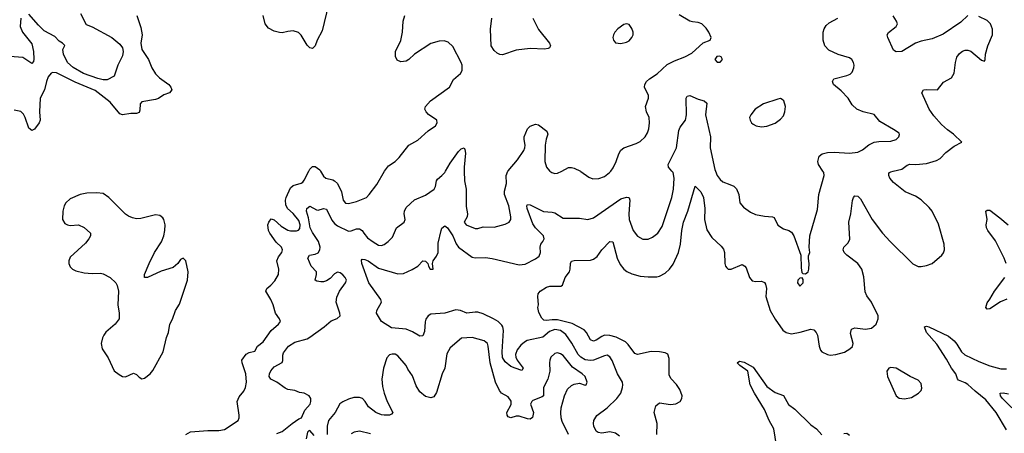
# Model space of a CAD drawing. Header units: inches. Extents: x 1843162 to 1959474, y 907081 to 1016326.
# Tile 467 of 656: x 1904843 to 1911995, y 978098 to 981099. Entities that reach past the tile are written whole.
import ezdxf

# ---------------------------------------------------------------- set-up
doc = ezdxf.new("R2010")
doc.units = ezdxf.units.IN
doc.header["$MEASUREMENT"] = 0
for name, color, linetype in [('B9907', 7, 'Continuous'), ('B9908', 7, 'Continuous'), ('B9917', 7, 'Continuous'), ('B9918', 7, 'Continuous')]:
    doc.layers.add(name, color=color, linetype=linetype)

msp = doc.modelspace()

# ---------------------------------------------------------------- linework, layer by layer
at = {"layer": 'B9907', "color": 5}
for points, elevation in [([(1906049.5, 978090), (1906084, 978110), (1906210, 978118.4), (1906290, 978118.4), (1906330, 978126.4), (1906428.8, 978191.2), (1906436, 978210), (1906436.1, 978230), (1906423.1, 978330), (1906436.9, 978363.1), (1906470, 978405.2), (1906483.2, 978430), (1906491.1, 978470), (1906485.6, 978530), (1906457.4, 978610), (1906456.8, 978630), (1906486.7, 978673.3), (1906510, 978684.6), (1906550, 978694.9), (1906571.1, 978730), (1906610, 978762.3), (1906670, 978843.2), (1906723.5, 978890), (1906736.3, 978910), (1906729.7, 978930), (1906699.7, 978970), (1906683.9, 979030), (1906666.8, 979070), (1906629.7, 979130), (1906637.6, 979150), (1906667.8, 979172.2), (1906696.3, 979203.7), (1906722.5, 979250), (1906725.7, 979290), (1906709.8, 979350.2), (1906721.5, 979378.5), (1906746.3, 979410), (1906752, 979430), (1906743.5, 979450), (1906706.4, 979486.4), (1906659.4, 979550), (1906649.8, 979570.2), (1906644.5, 979610), (1906651.3, 979630), (1906670, 979654.4), (1906690, 979648.5), (1906740.7, 979600.7), (1906790, 979573.2), (1906810, 979567.5), (1906852.6, 979567.4), (1906867.5, 979572.5), (1906876.7, 979583.3), (1906880.9, 979610), (1906870, 979643.1), (1906830, 979693.6), (1906789, 979730), (1906775.3, 979755.3), (1906773.2, 979790), (1906777.7, 979810), (1906810, 979879.6), (1906830, 979896.9), (1906886.9, 979913.1), (1906898.7, 979921.3), (1906910, 979935.3), (1906942.9, 980000)], 580), ([(1906710, 978097), (1906750, 978111.6), (1906821, 978170), (1906870, 978202.8), (1906889.8, 978210.2), (1906914, 978266), (1906951.8, 978310), (1906958.4, 978330), (1906958.2, 978350), (1906945.7, 978370), (1906910, 978388.9), (1906874.4, 978394.4), (1906841.2, 978410), (1906790, 978417.2), (1906770, 978425.2), (1906710, 978468.2), (1906666, 978490), (1906655.1, 978510), (1906657.3, 978530), (1906667.4, 978552.6), (1906690, 978581.7), (1906748.8, 978611.2), (1906754.3, 978625.7), (1906753.7, 978666.3), (1906758, 978682), (1906794, 978730), (1906841.6, 978758.4), (1906930, 978783.6), (1906950, 978794.9), (1907055.1, 978870), (1907104.7, 978915.3), (1907147.7, 978932.3), (1907169.6, 978950), (1907167.4, 978970), (1907141.3, 979050), (1907145.8, 979085.8), (1907165.3, 979130), (1907209.8, 979190), (1907216.1, 979210), (1907207.3, 979230), (1907190, 979247.2), (1907170, 979262.7), (1907150, 979268.4), (1907130, 979256.4), (1907098.2, 979221.8), (1907070, 979203.6), (1907050, 979196.9), (1907030, 979196.5), (1907001.9, 979201.9), (1906987.8, 979210), (1906999.3, 979250), (1906997.8, 979270), (1906960.9, 979310), (1906936.3, 979370), (1906947, 979390), (1906990, 979397.7), (1907010, 979409), (1907022.6, 979430), (1907024.2, 979450), (1907014, 979490), (1906970, 979555), (1906953.4, 979590), (1906941.1, 979661.1), (1906926.6, 979710), (1906927.7, 979730), (1906950, 979746.5), (1906999, 979719), (1907010, 979717.2), (1907050, 979730.2), (1907070, 979724), (1907110, 979644.7), (1907130, 979619.7), (1907150, 979604.2), (1907230, 979565.2), (1907250, 979566.5), (1907290, 979582), (1907310, 979583.1), (1907330.3, 979570.3), (1907341.3, 979550), (1907370, 979517.1), (1907410, 979487.7), (1907450, 979463.9), (1907470, 979462), (1907490, 979467.6), (1907519.6, 979490), (1907550, 979522), (1907580.7, 979590), (1907634.7, 979630), (1907643.5, 979650), (1907635.8, 979690), (1907638, 979710), (1907650, 979736.3), (1907710, 979792.7), (1907790, 979827.2), (1907853.3, 979870), (1907863.1, 979890), (1907869.8, 979930), (1907877.3, 979942.7), (1907910, 979968), (1907930, 979990.2), (1907935.8, 980000)], 560), ([(1907028.1, 980000), (1907050, 979963.8), (1907065.5, 979950), (1907116.9, 979936.9), (1907130.2, 979930.2), (1907150, 979910.4), (1907180.2, 979850), (1907192, 979790), (1907210, 979768.8), (1907230, 979764.9), (1907290, 979779.5), (1907360.9, 979810), (1907381.6, 979830), (1907435.8, 979904.2), (1907493.1, 980000)], 580), ([(1909198.5, 978078.5), (1909170, 978098.9), (1909130, 978108), (1909070, 978099.7), (1909044.5, 978104.5), (1909030, 978114.5), (1909013.5, 978150), (1909009.8, 978170), (1909012.3, 978190), (1909033.7, 978226.3), (1909110, 978282.9), (1909180.3, 978350), (1909209, 978390), (1909220.8, 978430), (1909223.9, 978450), (1909220.4, 978470), (1909185, 978530), (1909146.1, 978626.1), (1909130, 978653.6), (1909110, 978664.4), (1909090, 978660.3), (1909011.7, 978628.2), (1908990, 978625.4), (1908950, 978631.9), (1908919.2, 978650), (1908899.3, 978670), (1908852.5, 978752.5), (1908810, 978814.1), (1908770, 978844.5), (1908730, 978851), (1908690, 978837.3), (1908643.5, 978796.5), (1908529.3, 978770.7), (1908510, 978760.5), (1908482.8, 978737.2), (1908456.1, 978703.9), (1908445, 978670), (1908447.2, 978650), (1908456.8, 978630), (1908499.5, 978570), (1908490, 978554.5), (1908441.6, 978570), (1908410, 978584.1), (1908370, 978616.5), (1908349.2, 978649.2), (1908346.4, 978690), (1908356.4, 978843.6), (1908351.9, 978870), (1908344.1, 978884.1), (1908317, 978910), (1908283.7, 978930), (1908210, 978964.5), (1908170, 978976.4), (1908150, 978977.6), (1908090, 978968.8), (1908045.1, 978990), (1908010, 978995.3), (1907930, 978970.9), (1907830, 978961.7), (1907810, 978949.8), (1907793.9, 978926.1), (1907788, 978908), (1907783, 978837), (1907770, 978805.1), (1907750, 978803.5), (1907694.9, 978834.9), (1907650, 978854), (1907542.9, 978862.9), (1907470, 978909.1), (1907433.3, 978970), (1907436.5, 978990), (1907470.8, 979050), (1907464.8, 979070), (1907378.6, 979190), (1907328.3, 979330), (1907324.8, 979355.2), (1907330, 979361), (1907350, 979359.3), (1907372.7, 979350), (1907450, 979297.2), (1907590, 979254.3), (1907630, 979258), (1907694.1, 979285.9), (1907734.5, 979310), (1907770, 979350.4), (1907790, 979347.3), (1907807.3, 979330), (1907811, 979310), (1907824.7, 979290), (1907846, 979290), (1907840.9, 979330), (1907845.1, 979350), (1907870, 979384.7), (1907882, 979410), (1907881.7, 979478.3), (1907903.8, 979570), (1907910, 979587.7), (1907930, 979603.8), (1907950, 979588.5), (1907990, 979531.6), (1908012.9, 979472.9), (1908029.4, 979449.4), (1908130, 979376.4), (1908151.8, 979371.8), (1908226.4, 979373.6), (1908273.6, 979366.4), (1908470, 979321), (1908513.4, 979326.6), (1908590, 979363.2), (1908615.6, 979384.4), (1908625.3, 979410), (1908622.4, 979450), (1908627.1, 979470), (1908643.5, 979490), (1908652.5, 979510), (1908646.5, 979530), (1908588.8, 979588.8), (1908570, 979619.1), (1908527.8, 979730), (1908525.7, 979750), (1908530, 979759.1), (1908550, 979755.3), (1908648.2, 979708.2), (1908710, 979703.6), (1908730, 979697.7), (1908790, 979660.2), (1908910, 979658.2), (1908970, 979648.9), (1909010, 979661.1), (1909210, 979799.6), (1909250, 979812.9), (1909264.7, 979810), (1909270, 979806.8), (1909274.9, 979790), (1909266.8, 979690), (1909269.3, 979650), (1909298, 979570), (1909330, 979528), (1909370, 979506.4), (1909408.1, 979508.1), (1909439, 979521), (1909477.6, 979550), (1909510, 979599.1), (1909579, 979810), (1909592.4, 979870), (1909597.2, 979950), (1909588.4, 979990), (1909580.4, 980000)], 540), ([(1908071.9, 980000), (1908073.6, 979930), (1908086.5, 979870), (1908084.8, 979744.8), (1908094.9, 979690), (1908093.4, 979670), (1908070.6, 979630), (1908086, 979610), (1908150, 979584.5), (1908170, 979584.7), (1908210, 979595.6), (1908290, 979593.6), (1908370, 979614.9), (1908398.7, 979630), (1908409.7, 979650), (1908410.7, 979669.3), (1908395.7, 979750), (1908364.2, 979830), (1908364.7, 979855.3), (1908377.7, 979910), (1908376, 979970), (1908388.4, 980000)], 560), ([(1908694, 980000), (1908707.3, 979990), (1908730, 979982.4), (1908750, 979984.9), (1908779.4, 980000)], 560), ([(1908916.2, 980000), (1908918.7, 979998.7), (1908977.2, 979957.2), (1909005.7, 979945.7), (1909050, 979947.4), (1909090, 979961.7), (1909128, 979990), (1909135.5, 980000)], 560), ([(1909896.4, 980000), (1909910, 979968.8), (1909930, 979940.3), (1909950, 979922.4), (1910000, 979903.8)], 540), ([(1909469.8, 978090), (1909473.3, 978170), (1909451.5, 978250), (1909463.5, 978296.5), (1909490, 978318.6), (1909570, 978306.4), (1909608.5, 978311.5), (1909639.1, 978330), (1909652.4, 978350), (1909654.8, 978370), (1909636.6, 978416.6), (1909612.9, 978452.9), (1909573.9, 978493.9), (1909560.6, 978520.6), (1909560, 978640), (1909550, 978671.5), (1909530, 978681.7), (1909490, 978689.7), (1909430, 978690.9), (1909330, 978671.1), (1909310, 978677.4), (1909262.5, 978742.5), (1909242.6, 978762.6), (1909176, 978796), (1909130, 978808.6), (1909090.6, 978809.4), (1909070, 978801), (1909030, 978774), (1909010, 978767.6), (1908990, 978776.9), (1908960.3, 978830), (1908942.3, 978850), (1908854.5, 978894.5), (1908750, 978920.5), (1908710, 978922.2), (1908670, 978915.9), (1908650, 978918.7), (1908634.7, 978934.7), (1908614.5, 978974.5), (1908606, 979010), (1908610.5, 979030), (1908606.5, 979090), (1908609.8, 979110), (1908622.5, 979130), (1908670, 979159.6), (1908692.9, 979167.1), (1908773.9, 979166.1), (1908786.6, 979173.4), (1908804, 979230), (1908835.8, 979270), (1908841.1, 979290), (1908842.4, 979330), (1908851.7, 979348.3), (1908870, 979353.4), (1908990, 979354.6), (1909010, 979361.1), (1909037.8, 979382.2), (1909071.3, 979430), (1909130, 979490.6), (1909150, 979486.8), (1909181.8, 979370), (1909203.4, 979323.4), (1909230, 979290.3), (1909252.9, 979272.9), (1909290, 979256.5), (1909350, 979239.7), (1909407, 979233), (1909470, 979234.4), (1909490, 979239.1), (1909530, 979260.3), (1909563.5, 979290), (1909590, 979324.9), (1909629.1, 979410), (1909643.2, 979470), (1909653.1, 979570), (1909664.4, 979630), (1909694.9, 979710), (1909750, 979891), (1909790, 979850.4), (1909810.3, 979810), (1909819.2, 979730), (1909817.7, 979650), (1909833.7, 979573.7), (1909870, 979518.4), (1909937.4, 979457.4), (1909954.5, 979434.5), (1909961.1, 979410), (1909965.7, 979330), (1909970.3, 979310.3), (1909978.9, 979298.9), (1909990, 979288.4), (1910000, 979289.4)], 520), ([(1908828.9, 978090), (1908783.7, 978183.7), (1908775.1, 978210), (1908772.3, 978247.7), (1908776.4, 978283.6), (1908800.5, 978370), (1908821.5, 978418.5), (1908850, 978446), (1908870, 978455.5), (1908910, 978462), (1908950, 978446.8), (1908958, 978450), (1908964, 978470), (1908949.3, 978510), (1908929.4, 978530), (1908859.2, 978579.2), (1908790, 978663.1), (1908770, 978676), (1908750, 978682), (1908730, 978677.4), (1908701.3, 978650), (1908693.7, 978630), (1908690.3, 978610), (1908693, 978550), (1908679.1, 978490), (1908646.4, 978430), (1908647.7, 978370), (1908638.3, 978361.7), (1908570, 978335.8), (1908562.4, 978330), (1908554, 978310), (1908574, 978250), (1908566.4, 978213.6), (1908550, 978200.5), (1908530, 978202.3), (1908470, 978222.6), (1908450, 978223.7), (1908410, 978211), (1908390, 978218.7), (1908383.1, 978230), (1908381.6, 978250), (1908412.2, 978307.8), (1908411.6, 978331.6), (1908390, 978362), (1908343.5, 978390), (1908328.3, 978410), (1908299.3, 978470), (1908260.8, 978610), (1908246.5, 978730), (1908239.8, 978750), (1908217.4, 978770), (1908130, 978792.5), (1908052, 978788), (1907970, 978718.4), (1907946, 978674), (1907931.8, 978570), (1907911.2, 978528.8), (1907870, 978393.2), (1907850, 978362), (1907830, 978355.6), (1907790, 978366.3), (1907750, 978399.5), (1907722.8, 978442.8), (1907696.2, 978516.2), (1907662.6, 978562.6), (1907649.4, 978590), (1907590, 978660.9), (1907570, 978671.5), (1907547.3, 978672.7), (1907530, 978667), (1907510, 978645.2), (1907485.2, 978570), (1907474.3, 978490), (1907478.2, 978438.2), (1907490.2, 978390.2), (1907512.7, 978330), (1907553.4, 978250), (1907543.4, 978236.6), (1907530, 978229.7), (1907490, 978228.7), (1907470, 978232.1), (1907430, 978249.8), (1907376.4, 978290), (1907352.3, 978330), (1907332.3, 978350), (1907310, 978358.4), (1907270, 978358.3), (1907230, 978346.8), (1907190, 978327.4), (1907168.8, 978311.2), (1907134.1, 978250), (1907086.6, 978190), (1907075.1, 978150), (1907076.8, 978090)], 560), ([(1906981.2, 978081.2), (1906950, 978117.6), (1906943.7, 978116.3), (1906934, 978106), (1906922.9, 978057.1)], 560), ([(1907390, 978094.5), (1907310, 978112.8), (1907273.3, 978106.7), (1907250, 978094.5)], 580)]:
    msp.add_lwpolyline(points, dxfattribs=dict(at, elevation=elevation))
at = {"layer": 'B9907', "color": 5, "elevation": 620}
msp.add_lwpolyline([(1905403.2, 979843.2), (1905330, 979842), (1905281, 979830), (1905210, 979799.7), (1905178.7, 979770), (1905166, 979750), (1905155.3, 979710), (1905154, 979650), (1905170, 979621), (1905190, 979610.8), (1905210, 979607.3), (1905270, 979610.8), (1905310, 979591), (1905358, 979550), (1905356, 979530), (1905346, 979510), (1905321.1, 979478.9), (1905210, 979377.2), (1905199.1, 979350), (1905199.1, 979330), (1905210, 979307.3), (1905227.3, 979290), (1905250, 979278), (1905310, 979263), (1905370, 979257.1), (1905430, 979260.5), (1905450, 979256.3), (1905498.8, 979230), (1905540.7, 979190), (1905550.6, 979170), (1905559.1, 979130), (1905556.3, 979030), (1905564.9, 978970), (1905564.9, 978930), (1905536.3, 978890), (1905468.9, 978831.1), (1905453, 978810), (1905443.8, 978790), (1905434.9, 978750), (1905442.4, 978710), (1905485.5, 978645.5), (1905530, 978551.3), (1905564.5, 978524.5), (1905590, 978510.8), (1905610, 978507.3), (1905670, 978534), (1905690, 978526), (1905710, 978506), (1905730, 978494), (1905750, 978499.1), (1905789.4, 978530), (1905810, 978554), (1905883.7, 978690), (1905910, 978794), (1905924, 978830), (1905932.7, 978890), (1905952.7, 978927.3), (1905975.1, 978990), (1906003.5, 979036.5), (1906062, 979210), (1906067.3, 979270), (1906049.3, 979349.3), (1906030, 979369), (1906010, 979359.3), (1905990.4, 979329.6), (1905958, 979302), (1905870, 979275.6), (1905770, 979229.3), (1905750, 979228), (1905749.2, 979250), (1905783.6, 979330), (1905822.4, 979410), (1905873.1, 979486.9), (1905889.7, 979530), (1905898, 979570), (1905898.7, 979610), (1905890, 979648.7), (1905881.2, 979661.2), (1905859.5, 979679.5), (1905830, 979683.7), (1905723.4, 979656.6), (1905690, 979655.6), (1905661.7, 979661.7), (1905632.9, 979672.9), (1905610, 979689.4), (1905490, 979809.2), (1905450, 979837.2)], close=True, dxfattribs=at)
at = {"layer": 'B9908', "color": 5}
for points, elevation in [([(1907084.5, 981210), (1907040, 981020), (1907004.1, 980950), (1906990, 980909.3), (1906970, 980891.6), (1906950, 980896.3), (1906930, 980914.3), (1906888, 980988), (1906867.9, 981007.9), (1906830, 981018), (1906790, 981014.8), (1906750, 981005), (1906730, 981005.8), (1906690, 981017.1), (1906650, 981038), (1906626.3, 981070), (1906611.6, 981130)], 580), ([(1905694, 981130), (1905722.7, 981042.7), (1905732.2, 980990), (1905722.3, 980930), (1905730, 980884.4), (1905779, 980810), (1905803.6, 980750), (1905830, 980707), (1905857.6, 980677.6), (1905924.9, 980630), (1905940.3, 980610), (1905946.7, 980590), (1905930.6, 980570), (1905890, 980555.5), (1905850, 980528), (1905830, 980519.8), (1905730, 980504.7), (1905717.4, 980490), (1905716.1, 980443.9), (1905710, 980425.6), (1905690, 980419.1), (1905650, 980419.8), (1905590, 980409), (1905570, 980417.4), (1905500.3, 980500.3), (1905390, 980587), (1905245.6, 980645.6), (1905110, 980712.9), (1905084.2, 980715.8), (1905070, 980711.1), (1905050, 980684.7), (1905036.1, 980650), (1905021.7, 980590), (1904991.3, 980530), (1904985.7, 980430), (1904990.2, 980370), (1904983.2, 980350), (1904950, 980304.7), (1904930, 980295.1), (1904910, 980313.6), (1904882.9, 980390), (1904870, 980413.8), (1904850, 980432.5), (1904803.5, 980443.5)], 580), ([(1905283.7, 981143.7), (1905325.4, 981065.4), (1905370, 981047.3), (1905510.7, 980970.7), (1905570, 980923.2), (1905590, 980894.4), (1905594.5, 980870), (1905590, 980837.2), (1905555.2, 980770), (1905527.7, 980690), (1905476.9, 980663.1), (1905450, 980662.4), (1905410, 980671.9), (1905306.9, 980710), (1905230, 980751.8), (1905189.9, 980789.9), (1905160.2, 980850), (1905156.9, 980883.1), (1905170, 980912.7), (1905152.7, 980930), (1905130, 980943), (1905097, 980977), (1905019.9, 981019.9), (1904979.3, 981059.3), (1904910, 981139.8)], 560), ([(1907493.1, 980000), (1907499.1, 980010), (1907522, 980038), (1907570, 980071.6), (1907600, 980100), (1907669.8, 980190.2), (1907734.9, 980225.1), (1907810, 980294), (1907862, 980330), (1907874, 980350), (1907873.2, 980370), (1907812.2, 980412.2), (1907794, 980430), (1907785.1, 980450), (1907789.6, 980470), (1907827, 980510), (1907964.5, 980610), (1907993.8, 980666.2), (1908045.2, 980710), (1908056, 980730), (1908057, 980770), (1908049.6, 980790), (1907990, 980905.2), (1907956.1, 980936.1), (1907925.8, 980945.8), (1907890, 980944.2), (1907830, 980925.7), (1907711.4, 980850), (1907670, 980811), (1907650, 980799.8), (1907610, 980793), (1907585.3, 980805.3), (1907572.7, 980832.7), (1907571.3, 980870), (1907610.7, 980949.3), (1907624.4, 981010), (1907628.7, 981090), (1907640.7, 981130)], 580), ([(1909135.5, 980000), (1909154.6, 980025.4), (1909175.4, 980070), (1909193.7, 980126.3), (1909210, 980152.7), (1909230, 980170.3), (1909319.5, 980200.5), (1909350, 980216.4), (1909385.6, 980250), (1909401.8, 980278.2), (1909411.9, 980308.1), (1909418.5, 980350), (1909414, 980390), (1909395.1, 980430), (1909387.3, 980470), (1909409.4, 980530), (1909409.4, 980550), (1909380.5, 980610), (1909384.2, 980630), (1909395.8, 980650), (1909416.9, 980670), (1909472.9, 980707.1), (1909546.5, 980773.5), (1909598.2, 980801.8), (1909674, 980830), (1909723.9, 980856.1), (1909807.3, 980932.7), (1909858, 980950), (1909865.2, 980970), (1909849.4, 981010), (1909830, 981039.3), (1909797.2, 981070), (1909770, 981079.6), (1909730, 981082.9), (1909710, 981089.5), (1909634.1, 981134.1)], 560), ([(1904851.4, 981110), (1904846.2, 981050), (1904863.2, 981010), (1904930, 980925.3), (1904942.4, 980870), (1904946.1, 980813.9), (1904943, 980797), (1904930, 980781.3), (1904864.5, 980824.5), (1904770, 980831.6)], 560), ([(1908570.2, 981110), (1908610, 981027.7), (1908692, 980930), (1908698.4, 980910), (1908690, 980896), (1908681, 980890), (1908654.8, 980885.2), (1908549.5, 980890.5), (1908450, 980878.9), (1908350, 980844.7), (1908330, 980846.2), (1908310, 980856.8), (1908290, 980876.4), (1908267.9, 980910), (1908263.6, 981030), (1908272.3, 981110)], 560), ([(1909580.4, 980000), (1909556.4, 980030), (1909554, 980050), (1909614.6, 980170), (1909630, 980296.3), (1909641.3, 980318.7), (1909679.8, 980370), (1909687, 980410), (1909684, 980530), (1909690, 980544), (1909710, 980548.5), (1909770, 980522), (1909814, 980510), (1909833.3, 980493.3), (1909823, 980410), (1909860.6, 980250), (1909857.6, 980170), (1909891.4, 980011.4), (1909896.4, 980000)], 540), ([(1908388.4, 980000), (1908390, 980003.8), (1908457.8, 980082.2), (1908504.4, 980150), (1908512.4, 980170), (1908513.7, 980190), (1908506.6, 980230), (1908507.8, 980250), (1908530, 980306.8), (1908550, 980327.7), (1908590, 980340.5), (1908610, 980337.1), (1908670.6, 980290), (1908677, 980277), (1908679.3, 980270), (1908666.7, 980233.3), (1908659.7, 980190), (1908657.7, 980070), (1908670.4, 980030), (1908690, 980003), (1908694, 980000)], 560), ([(1907935.8, 980000), (1907970, 980057.3), (1908030, 980142.4), (1908050, 980161.6), (1908070, 980170.6), (1908077, 980157), (1908080.3, 980130), (1908071.2, 980030), (1908071.9, 980000)], 560), ([(1906942.9, 980000), (1906950, 980014), (1906970, 980034), (1906990, 980033.4), (1907022, 980010), (1907028.1, 980000)], 580), ([(1908779.4, 980000), (1908830, 980026), (1908850, 980026), (1908870, 980023), (1908916.2, 980000)], 560)]:
    msp.add_lwpolyline(points, dxfattribs=dict(at, elevation=elevation))
for points, elevation in [([(1909250, 981069), (1909230, 981064), (1909187.3, 981032.7), (1909166, 981010), (1909156, 980990), (1909151, 980970), (1909156, 980950), (1909170, 980931.3), (1909210, 980927.3), (1909250, 980937.3), (1909270, 980947.3), (1909290, 980971.3), (1909298, 980990), (1909299.3, 981010), (1909290, 981035.3), (1909270, 981064)], 580), ([(1909925.4, 980834.6), (1909906.4, 980833.6), (1909891.3, 980810), (1909910, 980791.3), (1909930, 980792), (1909948, 980810), (1909938, 980830)], 560)]:
    msp.add_lwpolyline(points, close=True, dxfattribs=dict(at, elevation=elevation))
at = {"layer": 'B9917', "color": 5}
for points, elevation in [([(1910000, 979289.4), (1910010, 979290.3), (1910090, 979323), (1910110, 979310.8), (1910118.9, 979298.9), (1910143.1, 979230), (1910164.1, 979204.1), (1910190, 979198.9), (1910230, 979202), (1910253.3, 979193.3), (1910260.9, 979180.9), (1910266.3, 979150), (1910262.9, 979090), (1910292.7, 978990), (1910330, 978926.4), (1910385.9, 978845.9), (1910410, 978828.8), (1910450, 978820.8), (1910512.7, 978832.8), (1910590, 978854.7), (1910610, 978849.1), (1910628, 978830), (1910638.9, 978810), (1910650.2, 978730.2), (1910660.7, 978700.7), (1910670, 978688.5), (1910710.2, 978670.2), (1910730, 978665.2), (1910770, 978669.1), (1910832.7, 978687.3), (1910872.7, 978710), (1910891.2, 978728.8), (1910897.4, 978750), (1910876.6, 978823.4), (1910885.7, 978854.3), (1910910, 978863.5), (1910987.3, 978852.7), (1911030, 978862), (1911063.1, 978890), (1911078.8, 978930), (1911078.2, 978950), (1911029.8, 979050), (1910996.2, 979096.2), (1910983.8, 979123.8), (1910974.5, 979234.5), (1910959.8, 979290), (1910929.8, 979330), (1910850.8, 979390), (1910832, 979410), (1910824.5, 979430), (1910828.3, 979450), (1910859.4, 979480.6), (1910871.8, 979508.2), (1910865, 979630), (1910880.7, 979690), (1910892.4, 979787.6), (1910899.7, 979810), (1910910, 979822.4), (1910930, 979818), (1910950, 979798.9), (1911035.5, 979650), (1911110.2, 979550), (1911164.7, 979490), (1911330, 979328.9), (1911370, 979309), (1911390, 979307.9), (1911430, 979314.9), (1911470, 979331.5), (1911541.6, 979390), (1911552.9, 979407.1), (1911559.1, 979430), (1911556.8, 979470), (1911516, 979616), (1911470.8, 979710), (1911450, 979736.4), (1911390, 979792.5), (1911350, 979818.3), (1911275.1, 979850), (1911190, 979918.4), (1911162, 979950), (1911155.1, 979970), (1911157, 979983), (1911159.7, 979990), (1911170, 979995.6), (1911187.7, 980000)], 520), ([(1910000, 979903.8), (1910030, 979892.6), (1910050, 979872), (1910067.1, 979830), (1910074.4, 979770), (1910099.6, 979739.6), (1910150, 979703.7), (1910187, 979687), (1910253.7, 979673.7), (1910311, 979670), (1910323.1, 979663.1), (1910350, 979608.2), (1910390, 979582.4), (1910430.3, 979570.3), (1910450, 979557.3), (1910465.5, 979530), (1910516, 979390), (1910518.5, 979298.5), (1910524.9, 979264.9), (1910530, 979258), (1910550, 979256), (1910569.3, 979270.7), (1910575.1, 979290), (1910577, 979330), (1910572.5, 979367.5), (1910573.2, 979386.8), (1910581.2, 979410), (1910578, 979450), (1910581.7, 979530), (1910637.3, 979722.8), (1910648.4, 979831.6), (1910685.6, 979970), (1910682.9, 979990), (1910676.4, 980000)], 540), ([(1912007.7, 979330), (1911993.1, 979370), (1911930, 979495.6), (1911874.5, 979570), (1911865.6, 979590), (1911863.1, 979610), (1911869.1, 979650), (1911860.7, 979710), (1911870, 979717.6), (1911890, 979716.5), (1911962.4, 979662.4), (1912022.3, 979610)], 480), ([(1912012.4, 979072.4), (1911968, 979052), (1911890, 979001.5), (1911870, 978998.7), (1911859.7, 979010), (1911870, 979044.9), (1911889.4, 979070.6), (1911922.4, 979130), (1911999.5, 979230)], 480), ([(1912010, 978124), (1911936, 978250), (1911861.5, 978341.5), (1911783.2, 978403.2), (1911730, 978451.8), (1911710, 978465), (1911662.7, 978482.7), (1911654.1, 978494.1), (1911642.5, 978530), (1911610, 978571.3), (1911575.6, 978635.6), (1911505.2, 978745.2), (1911429.8, 978830), (1911416, 978870), (1911430, 978876.5), (1911446.8, 978870), (1911590, 978802.8), (1911630, 978768.3), (1911650, 978745.2), (1911684.4, 978690), (1911708.2, 978668.2), (1911810, 978619), (1911890, 978587.5), (1911970, 978566.5), (1912010, 978565.5)], 480), ([(1910338.7, 978010), (1910321.6, 978130), (1910286.3, 978190), (1910252.9, 978270), (1910179.1, 978390), (1910148.4, 978450), (1910131.5, 978550), (1910072.7, 978590), (1910054, 978610), (1910070, 978620.7), (1910105.7, 978614.3), (1910170, 978579.3), (1910270, 978438.6), (1910330, 978394.2), (1910390, 978372.2), (1910427.5, 978307.5), (1910474, 978274), (1910590, 978159.6), (1910630.3, 978130), (1910670, 978087.2)], 480), ([(1912050, 978282.3), (1911981.5, 978350), (1911967.8, 978370), (1911964.5, 978390), (1911987.3, 978392.7), (1912025.8, 978385.8)], 460), ([(1910830, 978096.4), (1910850, 978099.5), (1910870, 978085.3)], 480)]:
    msp.add_lwpolyline(points, dxfattribs=dict(at, elevation=elevation))
for points, elevation in [([(1910527.3, 979227.3), (1910510, 979224), (1910496, 979210), (1910491.3, 979190), (1910510, 979166.8), (1910532.7, 979190), (1910533.2, 979213.2)], 540), ([(1911170, 978575.4), (1911154.8, 978570), (1911141.6, 978550), (1911147.2, 978510), (1911210, 978370.5), (1911230, 978353.7), (1911270, 978347.7), (1911321.5, 978358.5), (1911371.8, 978390), (1911389.6, 978410), (1911394.5, 978425.5), (1911390, 978459.3), (1911370, 978483), (1911310, 978509.7), (1911210, 978569.7)], 520)]:
    msp.add_lwpolyline(points, close=True, dxfattribs=dict(at, elevation=elevation))
at = {"layer": 'B9918', "color": 5}
for points, elevation in [([(1911730, 981129.6), (1911678.6, 981081.4), (1911550, 980993.6), (1911470, 980961.6), (1911390, 980944), (1911350.7, 980930), (1911250, 980869.7), (1911210, 980867.6), (1911190, 980878), (1911149.6, 980970), (1911143.7, 980990), (1911153.4, 981006.6), (1911209.3, 981050), (1911218, 981070), (1911212.3, 981090), (1911186.5, 981126.5)], 520), ([(1910676.4, 980000), (1910644.2, 980050), (1910640.5, 980070), (1910649.5, 980110), (1910672.8, 980127.2), (1910710, 980136.9), (1910758.9, 980138.9), (1910870, 980132), (1910930, 980139.3), (1910963.9, 980156.1), (1911010, 980190.6), (1911050, 980210.5), (1911083.3, 980216.7), (1911170, 980219.1), (1911208, 980230), (1911228.7, 980250), (1911233.6, 980266.4), (1911230, 980275.3), (1911190, 980304), (1911090, 980361.2), (1911050, 980412.3), (1910970, 980432), (1910922.7, 980450), (1910890, 980482.7), (1910860.7, 980530), (1910810, 980582.9), (1910753.2, 980630), (1910746, 980650), (1910755.3, 980670), (1910850, 980695.5), (1910874.5, 980705.5), (1910890, 980718.8), (1910900.7, 980750), (1910902.9, 980770), (1910898.4, 980790), (1910886, 980810), (1910870, 980823.7), (1910786.7, 980846.7), (1910719.7, 980879.7), (1910691.8, 980910), (1910678.7, 980950), (1910678.4, 981010), (1910686.3, 981033.7), (1910701.7, 981058.3), (1910723.3, 981076.7), (1910785.2, 981110)], 540), ([(1911187.7, 980000), (1911250, 980015.3), (1911290, 980043.5), (1911309.3, 980050.7), (1911351.3, 980048.7), (1911430, 980056.3), (1911502.5, 980077.5), (1911528, 980092), (1911570, 980134.9), (1911630, 980182.8), (1911686, 980210), (1911626.6, 980270), (1911581.4, 980301.4), (1911538.7, 980338.7), (1911481.7, 980401.7), (1911449.2, 980450), (1911396.4, 980570), (1911406.6, 980590), (1911425.9, 980594.1), (1911510, 980590.5), (1911552.6, 980647.4), (1911610, 980677.6), (1911630, 980711), (1911639.3, 980790), (1911650, 980827.7), (1911670, 980854), (1911690, 980870.4), (1911710, 980877.6), (1911730, 980878.4), (1911751.8, 980871.8), (1911830, 980806), (1911850, 980798), (1911856, 980810), (1911858.7, 980850), (1911875.8, 980910), (1911908.3, 980990), (1911909.7, 981030), (1911894.7, 981070), (1911870, 981093.3), (1911810, 981122.4)], 520)]:
    msp.add_lwpolyline(points, dxfattribs=dict(at, elevation=elevation))
at = {"layer": 'B9918', "color": 5, "elevation": 560}
msp.add_lwpolyline([(1910370, 980527), (1910350, 980523), (1910244.9, 980490), (1910183.8, 980450), (1910153.4, 980410), (1910144.9, 980390), (1910147.7, 980370), (1910158.8, 980350), (1910170, 980340.7), (1910192, 980330), (1910230, 980322), (1910270, 980327.7), (1910330, 980348.2), (1910370, 980378), (1910390, 980402), (1910400.5, 980430), (1910404.2, 980470), (1910394, 980510), (1910381.6, 980521.6)], close=True, dxfattribs=at)

doc.saveas('drawing.dxf')
